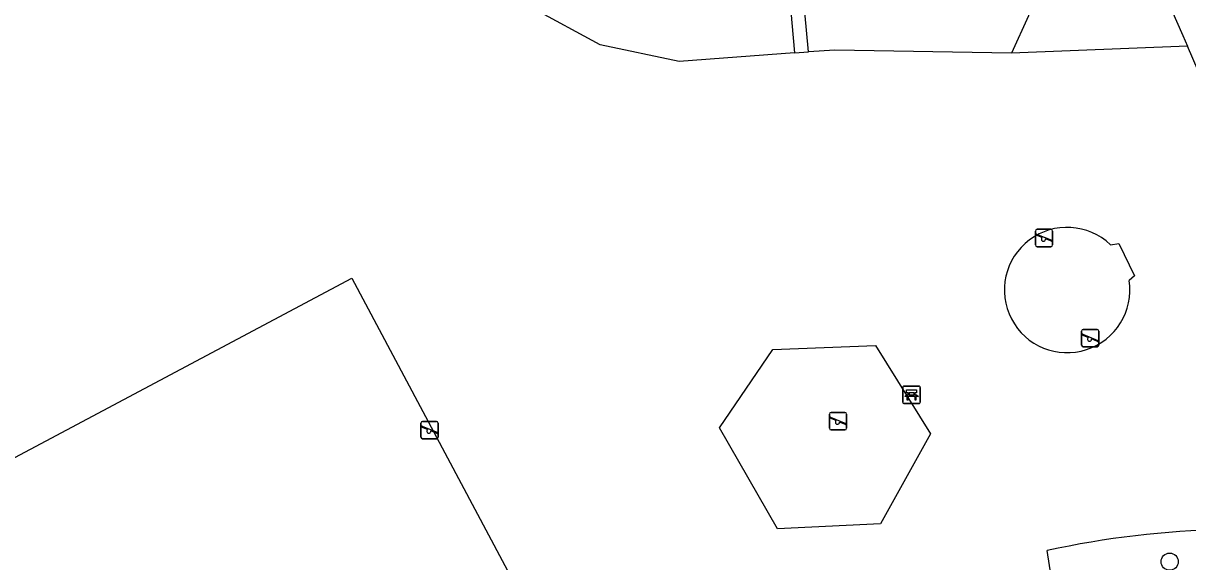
# Model space of a CAD drawing. Extents: x 158087 to 159494, y 382905 to 383981.
# Drawn here: x 159117.8 to 159184.6, y 383526.7 to 383557.6 of the extents above; entities that cross this region are included whole.
import ezdxf

# ---------------------------------------------------------------- set-up
doc = ezdxf.new("R2010")
doc.units = 0
for name, color, linetype in [('IMGEO_Bank', 7, 'Continuous'), ('IMGEO_Boom', 7, 'Continuous'), ('IMGEO_Groenvoorziening', 7, 'Continuous'), ('IMGEO_Speelvoorziening', 7, 'Continuous'), ('IMGEO_Voetpad_halfverhard', 7, 'Continuous'), ('IMGEO_Voetpad_open', 7, 'Continuous')]:
    doc.layers.add(name, color=color, linetype=linetype)

msp = doc.modelspace()

# ---------------------------------------------------------------- linework, layer by layer
at = {"layer": 'IMGEO_Bank'}
for p, q in [((159168.234, 383535.83), (159168.234, 383536.671)), ((159168.234, 383536.671), (159168.234, 383535.83)), ((159168.309, 383536.755), (159169.15, 383536.755)), ((159169.15, 383536.755), (159168.309, 383536.755)), ((159168.543, 383536.261), (159168.543, 383536.367)), ((159168.587, 383536.367), (159168.587, 383536.261)), ((159168.875, 383536.373), (159168.593, 383536.373)), ((159168.593, 383536.255), (159168.875, 383536.255)), ((159168.881, 383536.261), (159168.881, 383536.367)), ((159168.925, 383536.367), (159168.925, 383536.261)), ((159169.234, 383536.68), (159169.234, 383535.839)), ((159169.234, 383535.839), (159169.234, 383536.68)), ((159169.159, 383535.755), (159168.318, 383535.755)), ((159168.318, 383535.755), (159169.159, 383535.755)), ((159168.931, 383536.153), (159168.538, 383536.153))]:
    msp.add_line(p, q, dxfattribs=at)
for points in [[(159168.481, 383536.153), (159168.339, 383536.153), (159168.451, 383536.255), (159168.537, 383536.255)], [(159168.537, 383536.373), (159168.451, 383536.373), (159168.451, 383536.534), (159169.014, 383536.534), (159169.014, 383536.373), (159168.931, 383536.373)], [(159168.931, 383536.255), (159169.014, 383536.255), (159169.126, 383536.153), (159168.987, 383536.153)], [(159168.531, 383536.146), (159168.531, 383535.939), (159168.488, 383535.939), (159168.488, 383536.146)], [(159168.981, 383536.146), (159168.981, 383535.939), (159168.937, 383535.939), (159168.937, 383536.146)]]:
    msp.add_lwpolyline(points, dxfattribs=at)
for centre, radius, start, end in [((159168.312, 383536.677), 0.0779, 92.4484, 184.28452), ((159168.312, 383536.677), 0.0779, 92.4484, 184.28452), ((159168.536, 383536.366), 0.00671, 2.89567, 87.10433), ((159168.536, 383536.262), 0.00671, 272.89567, 357.10433), ((159168.593, 383536.366), 0.00671, 92.89567, 177.10433), ((159168.593, 383536.262), 0.00671, 182.89567, 267.10433), ((159168.875, 383536.366), 0.00671, 2.89567, 87.10433), ((159168.875, 383536.262), 0.00671, 272.89567, 357.10433), ((159168.932, 383536.366), 0.00671, 92.89567, 177.10433), ((159168.932, 383536.262), 0.00671, 182.89567, 267.10433), ((159169.156, 383536.677), 0.0779, 2.4484, 94.28452), ((159169.156, 383536.677), 0.0779, 2.4484, 94.28452), ((159168.312, 383535.833), 0.0779, 182.4484, 274.28452), ((159168.312, 383535.833), 0.0779, 182.4484, 274.28452), ((159168.481, 383536.146), 0.00671, 2.89567, 87.10433), ((159168.538, 383536.146), 0.00671, 92.89567, 177.10433), ((159168.93, 383536.146), 0.00671, 2.89567, 87.10433), ((159168.987, 383536.146), 0.00671, 92.89567, 177.10433), ((159169.156, 383535.833), 0.0779, 272.4484, 4.28452), ((159169.156, 383535.833), 0.0779, 272.4484, 4.28452)]:
    msp.add_arc(centre, radius, start, end, dxfattribs=at)
at = {"layer": 'IMGEO_Boom'}
msp.add_circle((159183.528, 383526.681), 0.489, dxfattribs=at)
at = {"layer": 'IMGEO_Groenvoorziening'}
for points in [[(159162.83, 383555.92), (159162.524, 383559.246), (159166.004, 383560.91), (159166.203, 383564.283), (159167.428, 383566.045), (159170.197, 383567.408), (159172.626, 383569.308)], [(159172.626, 383569.308), (159173.795, 383567.408), (159175.035, 383564.68), (159175.482, 383560.017), (159175.432, 383557.983), (159174.46, 383555.859)], [(159154.104, 383560.302), (159155.054, 383559.732), (159156.875, 383559.51), (159161.733, 383559.115), (159162.032, 383555.861)], [(159162.032, 383555.861), (159155.417, 383555.377), (159150.887, 383556.325), (159147.009, 383558.433)], [(159184.542, 383556.251), (159174.46, 383555.859)], [(159162.032, 383555.861), (159162.83, 383555.92)], [(159174.46, 383555.859), (159164.334, 383556.03), (159162.83, 383555.92)], [(159136.657, 383542.939), (159146.051, 383525.282), (159093.745, 383497.455), (159084.351, 383515.111), (159136.657, 383542.939)], [(159157.724, 383534.367), (159160.781, 383538.855), (159166.669, 383539.082), (159169.823, 383534.004), (159166.951, 383528.847), (159161.042, 383528.555), (159157.724, 383534.367)], [(159177.217, 383522.791), (159176.499, 383527.32)]]:
    msp.add_lwpolyline(points, dxfattribs=at)
msp.add_arc((159187.756, 383475.657), 52.875, 80.06334, 102.29214, dxfattribs=at)
at = {"layer": 'IMGEO_Speelvoorziening'}
for p, q in [((159175.83, 383544.846), (159175.83, 383545.646)), ((159175.83, 383545.646), (159175.83, 383544.846)), ((159175.93, 383545.746), (159176.72, 383545.746)), ((159176.72, 383545.746), (159175.93, 383545.746)), ((159176.82, 383545.646), (159176.82, 383544.846)), ((159176.82, 383544.846), (159176.82, 383545.646)), ((159176.213, 383545.274), (159175.874, 383545.411)), ((159175.899, 383545.471), (159176.775, 383545.118)), ((159176.751, 383545.058), (159176.411, 383545.195)), ((159176.72, 383544.746), (159175.93, 383544.746)), ((159175.93, 383544.746), (159176.72, 383544.746)), ((159178.474, 383539.105), (159178.474, 383539.905)), ((159178.474, 383539.905), (159178.474, 383539.105)), ((159178.857, 383539.533), (159178.518, 383539.67)), ((159178.543, 383539.73), (159179.419, 383539.377)), ((159178.574, 383540.005), (159179.364, 383540.005)), ((159179.364, 383540.005), (159178.574, 383540.005)), ((159179.464, 383539.905), (159179.464, 383539.105)), ((159179.464, 383539.105), (159179.464, 383539.905)), ((159179.364, 383539.005), (159178.574, 383539.005)), ((159178.574, 383539.005), (159179.364, 383539.005)), ((159179.395, 383539.317), (159179.055, 383539.454)), ((159164.02, 383534.341), (159164.02, 383535.141)), ((159164.02, 383535.141), (159164.02, 383534.341)), ((159164.403, 383534.769), (159164.064, 383534.906)), ((159164.089, 383534.966), (159164.965, 383534.613)), ((159164.12, 383535.241), (159164.91, 383535.241)), ((159164.91, 383535.241), (159164.12, 383535.241)), ((159165.01, 383535.141), (159165.01, 383534.341)), ((159165.01, 383534.341), (159165.01, 383535.141)), ((159140.603, 383533.83), (159140.603, 383534.63)), ((159140.603, 383534.63), (159140.603, 383533.83)), ((159140.986, 383534.258), (159140.647, 383534.395)), ((159140.672, 383534.455), (159141.548, 383534.102)), ((159140.703, 383534.73), (159141.493, 383534.73)), ((159141.493, 383534.73), (159140.703, 383534.73)), ((159141.593, 383534.63), (159141.593, 383533.83)), ((159141.593, 383533.83), (159141.593, 383534.63)), ((159164.91, 383534.241), (159164.12, 383534.241)), ((159164.12, 383534.241), (159164.91, 383534.241)), ((159164.941, 383534.553), (159164.601, 383534.69)), ((159141.493, 383533.73), (159140.703, 383533.73)), ((159140.703, 383533.73), (159141.493, 383533.73)), ((159141.524, 383534.042), (159141.184, 383534.179))]:
    msp.add_line(p, q, dxfattribs=at)
for centre, radius, start, end in [((159175.93, 383545.646), 0.1, 90, 180), ((159175.93, 383545.646), 0.1, 90, 180), ((159176.72, 383545.646), 0.1, 0, 90), ((159176.72, 383545.646), 0.1, 360, 90), ((159175.887, 383545.441), 0.0327, 68.07798, 248.07798), ((159176.292, 383545.184), 0.12, 130.99278, 5.16318), ((159176.763, 383545.088), 0.0327, 248.07798, 68.07798), ((159175.93, 383544.846), 0.1, 180, 270), ((159175.93, 383544.846), 0.1, 180, 270), ((159176.72, 383544.846), 0.1, 270, 0), ((159176.72, 383544.846), 0.1, 270, 0), ((159178.574, 383539.905), 0.1, 90, 180), ((159178.574, 383539.905), 0.1, 90, 180), ((159178.531, 383539.7), 0.0327, 68.07798, 248.07798), ((159178.936, 383539.443), 0.12, 130.99278, 5.16318), ((159179.364, 383539.905), 0.1, 0, 90), ((159179.364, 383539.905), 0.1, 360, 90), ((159178.574, 383539.105), 0.1, 180, 270), ((159178.574, 383539.105), 0.1, 180, 270), ((159179.364, 383539.105), 0.1, 270, 0), ((159179.364, 383539.105), 0.1, 270, 0), ((159179.407, 383539.347), 0.0327, 248.07798, 68.07798), ((159164.12, 383535.141), 0.1, 90, 180), ((159164.12, 383535.141), 0.1, 90, 180), ((159164.077, 383534.936), 0.0327, 68.07798, 248.07798), ((159164.91, 383535.141), 0.1, 0, 90), ((159164.91, 383535.141), 0.1, 360, 90), ((159140.703, 383534.63), 0.1, 90, 180), ((159140.703, 383534.63), 0.1, 90, 180), ((159140.66, 383534.425), 0.0327, 68.07798, 248.07798), ((159141.065, 383534.168), 0.12, 130.99278, 5.16318), ((159141.493, 383534.63), 0.1, 0, 90), ((159141.493, 383534.63), 0.1, 360, 90), ((159164.12, 383534.341), 0.1, 180, 270), ((159164.12, 383534.341), 0.1, 180, 270), ((159164.482, 383534.679), 0.12, 130.99278, 5.16318), ((159164.91, 383534.341), 0.1, 270, 0), ((159164.91, 383534.341), 0.1, 270, 0), ((159164.953, 383534.583), 0.0327, 248.07798, 68.07798), ((159140.703, 383533.83), 0.1, 180, 270), ((159140.703, 383533.83), 0.1, 180, 270), ((159141.493, 383533.83), 0.1, 270, 0), ((159141.493, 383533.83), 0.1, 270, 0), ((159141.536, 383534.072), 0.0327, 248.07798, 68.07798)]:
    msp.add_arc(centre, radius, start, end, dxfattribs=at)
at = {"layer": 'IMGEO_Voetpad_halfverhard'}
for points in [[(159179.666, 383566.489), (159180.777, 383564.257), (159183.068, 383559.658), (159184.278, 383556.862), (159184.542, 383556.251)], [(159196.88, 383527.739), (159184.542, 383556.251)]]:
    msp.add_lwpolyline(points, dxfattribs=at)
at = {"layer": 'IMGEO_Voetpad_open'}
msp.add_lwpolyline([(159180.132, 383544.863), (159180.612, 383544.932), (159181.515, 383543.085), (159181.204, 383542.803)], dxfattribs=at)
msp.add_arc((159177.65, 383542.263), 3.595, 46.3369, 8.64699, dxfattribs=at)

doc.saveas('drawing.dxf')
